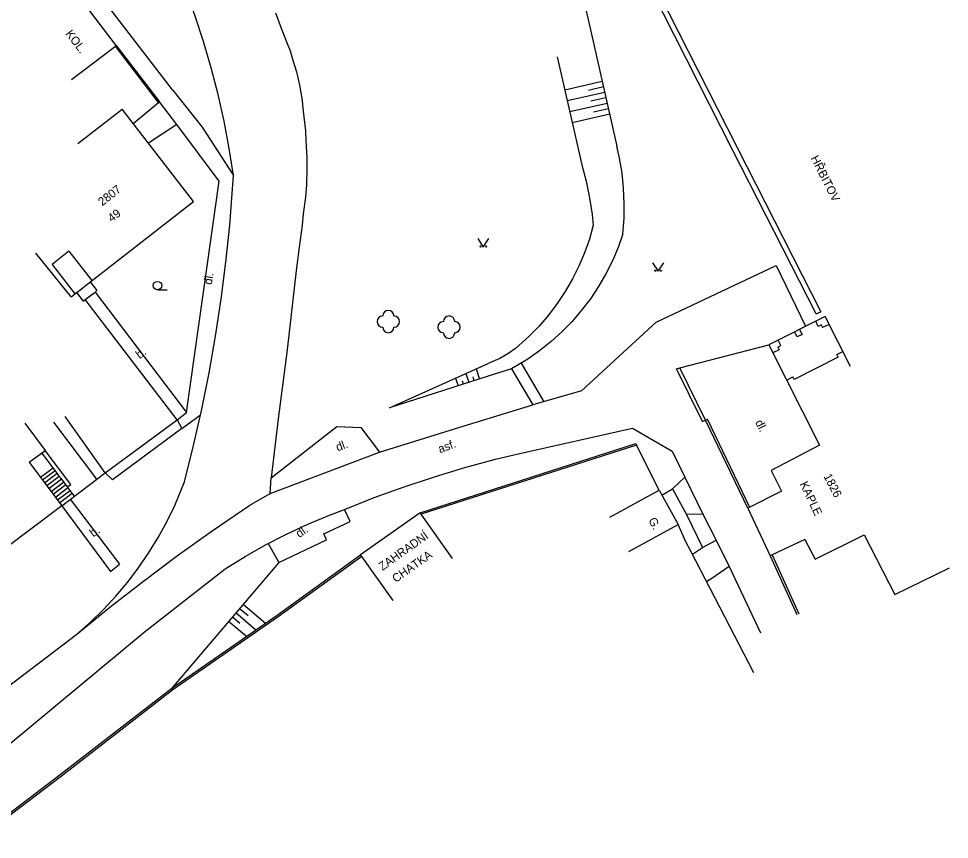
# Model space of a CAD drawing. Extents: x -584400 to -581602, y -1210894 to -1208793.
# Drawn here: x -582330.8 to -582247.7, y -1209137.5 to -1209064.3 of the extents above; entities that cross this region are included whole.
import ezdxf

# ---------------------------------------------------------------- set-up
doc = ezdxf.new("R2010")
doc.units = 0
for name, color, linetype in [('BUDOVY_MĚŘ', 7, 'Continuous'), ('POMOC_POPIS', 7, 'Continuous'), ('ROZHRANÍ_PLOCH', 7, 'Continuous'), ('VÝŠKOPIS', 7, 'Continuous'), ('ZELEŇ', 7, 'Continuous'), ('ZN_DOPLŇKOVÉ', 7, 'Continuous'), ('ZN_KULTUR', 7, 'Continuous'), ('Č_POPIS_EVID', 7, 'Continuous')]:
    doc.layers.add(name, color=color, linetype=linetype)

msp = doc.modelspace()

# ---------------------------------------------------------------- linework, layer by layer
at = {"layer": 'BUDOVY_MĚŘ'}
for points in [[(-582326.06, -1209069.7), (-582322.16, -1209066.74), (-582322.08, -1209066.68), (-582326.94, -1209060.28)], [(-582326.11, -1209089.08), (-582315.18, -1209080.6), (-582321.55, -1209072.34)], [(-582325.51, -1209075.4), (-582321.55, -1209072.34)], [(-582326.11, -1209089.08), (-582329.26, -1209085.2)], [(-582256.57, -1209095.3), (-582258.83, -1209090.84), (-582263.85, -1209093.38), (-582259.32, -1209102.34), (-582263.64, -1209104.58), (-582262.73, -1209106.44), (-582265.71, -1209107.96), (-582263.74, -1209112.19)], [(-582330.24, -1209100.37), (-582328.42, -1209102.79)], [(-582329.84, -1209103.85), (-582328.42, -1209102.79)], [(-582329.84, -1209103.85), (-582326.93, -1209107.73), (-582337.32, -1209115.52)], [(-582278.03, -1209108.74), (-582273.64, -1209106.33), (-582271.95, -1209109.41)], [(-582292.07, -1209112.44), (-582294.87, -1209108.49), (-582294.96, -1209108.36), (-582300.27, -1209112.12)], [(-582276.34, -1209111.82), (-582271.95, -1209109.41)], [(-582260.65, -1209110.74), (-582263.56, -1209112.11), (-582263.74, -1209112.19)], [(-582260.65, -1209110.74), (-582259.71, -1209112.49), (-582255.34, -1209110.32), (-582252.61, -1209115.66), (-582247.74, -1209113.26)], [(-582297.38, -1209116.2), (-582300.17, -1209112.27), (-582300.27, -1209112.12)]]:
    msp.add_lwpolyline(points, dxfattribs=at)
at = {"layer": 'ROZHRANÍ_PLOCH'}
for points in [[(-582311.63, -1209078.27), (-582312, -1209075.85), (-582312.46, -1209073.43), (-582312.99, -1209071.04), (-582313.6, -1209068.66), (-582314.29, -1209066.3), (-582315.06, -1209063.97), (-582315.9, -1209061.66), (-582316.81, -1209059.39), (-582317.8, -1209057.14), (-582318.76, -1209055.14)], [(-582317.06, -1209070.62), (-582328.26, -1209056.03), (-582328.01, -1209055.77)], [(-582307.88, -1209063.74), (-582307.46, -1209064.88), (-582306.88, -1209066.33), (-582306.57, -1209067.14), (-582306.34, -1209067.88), (-582306, -1209069.02), (-582305.71, -1209070.33), (-582305.5, -1209071.6), (-582305.41, -1209072.54), (-582305.2, -1209074.28), (-582305.16, -1209075.16), (-582305.08, -1209076.65), (-582305.06, -1209077.64), (-582305.09, -1209079.1), (-582305.19, -1209080.19), (-582305.39, -1209081.7), (-582305.5, -1209082.7), (-582305.75, -1209084.67), (-582306.01, -1209086.74), (-582306.82, -1209093.81), (-582307.64, -1209099.99), (-582308.27, -1209105.25)], [(-582317.06, -1209070.62), (-582314.41, -1209073.96), (-582311.63, -1209078.27)], [(-582320.56, -1209073.62), (-582318.31, -1209071.76)], [(-582316.66, -1209073.72), (-582319.2, -1209075.39)], [(-582325.6, -1209119.19), (-582324.38, -1209118.12), (-582323.22, -1209116.99), (-582322.12, -1209115.81), (-582321.08, -1209114.57), (-582320.11, -1209113.29), (-582319.19, -1209111.95), (-582318.35, -1209110.57), (-582317.57, -1209109.16), (-582316.86, -1209107.7), (-582315.99, -1209105.6), (-582315.18, -1209102.37), (-582314.44, -1209099.13), (-582313.79, -1209095.87), (-582313.21, -1209092.59), (-582312.71, -1209089.3), (-582312.29, -1209086), (-582311.95, -1209082.69), (-582311.63, -1209078.27)], [(-582326.32, -1209085.01), (-582327.8, -1209086.21), (-582325.77, -1209088.82)], [(-582326.32, -1209085.01), (-582324.27, -1209087.65)], [(-582280.58, -1209097.47), (-582273.89, -1209091.34), (-582263.19, -1209086.3), (-582260.57, -1209091.72)], [(-582324.4, -1209087.76), (-582323.8, -1209088.54)], [(-582325.63, -1209088.71), (-582325.04, -1209089.48), (-582324.86, -1209089.34)], [(-582324.86, -1209089.34), (-582323.97, -1209088.67)], [(-582323.97, -1209088.67), (-582323.8, -1209088.54)], [(-582323.97, -1209088.67), (-582315.81, -1209099.41)], [(-582316.63, -1209100.07), (-582324.86, -1209089.34)], [(-582259.17, -1209091.6), (-582259.44, -1209091.73), (-582259.67, -1209091.27)], [(-582259.17, -1209091.6), (-582259.05, -1209091.84)], [(-582258.48, -1209091.55), (-582259.05, -1209091.84)], [(-582261.11, -1209092), (-582260.88, -1209092.44), (-582261.33, -1209092.67), (-582261.56, -1209092.22)], [(-582271.79, -1209095.43), (-582263.85, -1209093.38)], [(-582263.04, -1209093.57), (-582262.78, -1209093.44), (-582263.02, -1209092.96)], [(-582263.04, -1209093.57), (-582262.92, -1209093.81), (-582263.49, -1209094.1)], [(-582257.66, -1209094.47), (-582257.78, -1209094.23), (-582257.26, -1209093.96)], [(-582285.94, -1209095.02), (-582283.93, -1209098.45)], [(-582257.66, -1209094.47), (-582261.58, -1209096.48), (-582261.7, -1209096.24)], [(-582286.8, -1209095.53), (-582284.92, -1209098.74)], [(-582269.78, -1209100.23), (-582272.1, -1209095.51), (-582271.79, -1209095.43)], [(-582269.5, -1209100.09), (-582271.79, -1209095.43)], [(-582262.26, -1209096.52), (-582261.7, -1209096.24)], [(-582280.58, -1209097.47), (-582284.92, -1209098.74)], [(-582298.59, -1209102.96), (-582298.58, -1209102.96), (-582291.42, -1209100.71), (-582284.92, -1209098.74)], [(-582316.22, -1209100.85), (-582314.55, -1209099.61)], [(-582269.5, -1209100.09), (-582269.33, -1209100.01)], [(-582265.55, -1209107.88), (-582269.33, -1209100.01)], [(-582323.81, -1209105.36), (-582327.66, -1209100.28)], [(-582316.22, -1209100.85), (-582322.41, -1209105.43)], [(-582316.63, -1209100.07), (-582316.22, -1209100.85)], [(-582308.27, -1209105.25), (-582302.4, -1209100.65), (-582300.25, -1209100.76), (-582298.59, -1209102.96)], [(-582301.71, -1209108.06), (-582299.06, -1209107.01), (-582296.39, -1209106.04), (-582293.69, -1209105.15), (-582290.97, -1209104.33), (-582288.23, -1209103.59), (-582286.35, -1209103.13), (-582276, -1209100.8), (-582272.47, -1209102.87), (-582271.35, -1209105.18)], [(-582269.78, -1209100.23), (-582269.5, -1209100.09)], [(-582265.71, -1209107.96), (-582269.5, -1209100.09)], [(-582327.72, -1209104.34), (-582328.73, -1209103.02)], [(-582326.42, -1209106.06), (-582326.12, -1209105.84), (-582328.42, -1209102.79)], [(-582308.34, -1209106.63), (-582298.59, -1209102.96)], [(-582328.84, -1209105.19), (-582327.72, -1209104.34)], [(-582328.66, -1209105.43), (-582327.54, -1209104.58)], [(-582328.47, -1209105.68), (-582327.35, -1209104.83)], [(-582327.54, -1209104.58), (-582327.72, -1209104.34)], [(-582327.35, -1209104.83), (-582327.54, -1209104.58)], [(-582327.16, -1209105.08), (-582327.35, -1209104.83)], [(-582323.08, -1209104.8), (-582322.41, -1209105.43)], [(-582328.28, -1209105.94), (-582327.16, -1209105.08)], [(-582328.09, -1209106.19), (-582326.96, -1209105.34)], [(-582327.9, -1209106.45), (-582326.77, -1209105.59)], [(-582326.96, -1209105.34), (-582327.16, -1209105.08)], [(-582326.77, -1209105.59), (-582326.96, -1209105.34)], [(-582326.58, -1209105.85), (-582326.77, -1209105.59)], [(-582308.34, -1209106.63), (-582308.27, -1209105.25)], [(-582272.44, -1209106.21), (-582271.35, -1209105.18)], [(-582271.35, -1209105.18), (-582269.75, -1209108.47)], [(-582327.7, -1209106.7), (-582326.58, -1209105.85)], [(-582327.51, -1209106.96), (-582326.39, -1209106.1)], [(-582327.32, -1209107.22), (-582326.19, -1209106.36)], [(-582327.13, -1209107.47), (-582326, -1209106.61)], [(-582326.42, -1209106.06), (-582326.58, -1209105.85)], [(-582326.39, -1209106.1), (-582326.42, -1209106.06)], [(-582326.19, -1209106.36), (-582326.39, -1209106.1)], [(-582326, -1209106.61), (-582326.19, -1209106.36)], [(-582325.8, -1209106.87), (-582326, -1209106.61)], [(-582310.15, -1209107.67), (-582308.34, -1209106.63)], [(-582273.39, -1209106.79), (-582272.44, -1209106.21)], [(-582272.44, -1209106.21), (-582271.21, -1209108.5)], [(-582326.19, -1209107.16), (-582321.8, -1209112.94)], [(-582337.37, -1209133.77), (-582319.6, -1209119), (-582312.37, -1209113.35), (-582310.58, -1209112.25), (-582308.75, -1209111.23), (-582306.89, -1209110.27), (-582304.99, -1209109.38), (-582303.05, -1209108.57), (-582301.71, -1209108.06)], [(-582326.93, -1209107.73), (-582322.6, -1209113.59), (-582321.8, -1209112.94)], [(-582325.6, -1209119.19), (-582322.65, -1209116.79), (-582319.66, -1209114.46), (-582316.62, -1209112.18), (-582313.53, -1209109.97), (-582310.15, -1209107.67)], [(-582307.56, -1209112.8), (-582303.31, -1209110.77), (-582303.55, -1209110.24), (-582301.22, -1209109.14), (-582301.71, -1209108.06)], [(-582269.75, -1209108.47), (-582271.21, -1209108.5)], [(-582271.21, -1209108.5), (-582269.77, -1209111.47)], [(-582269.75, -1209108.47), (-582268.56, -1209110.81)], [(-582269.77, -1209111.47), (-582268.56, -1209110.81)], [(-582268.56, -1209110.81), (-582267.39, -1209113.16)], [(-582308.52, -1209111.1), (-582307.56, -1209112.8)], [(-582270.67, -1209112.04), (-582269.77, -1209111.47)], [(-582267.39, -1209113.16), (-582268.95, -1209114.21), (-582269.4, -1209114.51)], [(-582267.39, -1209113.16), (-582264.58, -1209119.08)], [(-582340.78, -1209130.73), (-582325.6, -1209119.19)]]:
    msp.add_lwpolyline(points, dxfattribs=at)
at = {"layer": 'VÝŠKOPIS'}
for points in [[(-582282.15, -1209054.93), (-582279.81, -1209065), (-582277.4, -1209075.66)], [(-582282.73, -1209067.68), (-582280.53, -1209077.31)], [(-582282.06, -1209070.61), (-582278.71, -1209069.85)], [(-582281.84, -1209071.58), (-582278.49, -1209070.83)], [(-582279.94, -1209070.64), (-582278.6, -1209070.34)], [(-582279.72, -1209071.62), (-582278.38, -1209071.31)], [(-582281.61, -1209072.56), (-582278.27, -1209071.8)], [(-582279.5, -1209072.59), (-582278.16, -1209072.29)], [(-582281.39, -1209073.53), (-582278.05, -1209072.78)], [(-582276.87, -1209083.46), (-582276.77, -1209082.11), (-582276.75, -1209080.76), (-582276.81, -1209079.4), (-582276.95, -1209078.06), (-582277.17, -1209076.72), (-582277.4, -1209075.66)], [(-582280.53, -1209077.31), (-582280.14, -1209078.77), (-582279.84, -1209080.25), (-582279.61, -1209081.74), (-582279.51, -1209082.7), (-582279.86, -1209083.94), (-582280.29, -1209085.16), (-582280.8, -1209086.35), (-582281.37, -1209087.5), (-582282.02, -1209088.62), (-582282.73, -1209089.7), (-582283.51, -1209090.73), (-582284.35, -1209091.7), (-582285.25, -1209092.63), (-582286.44, -1209093.69), (-582287.13, -1209094.17), (-582287.85, -1209094.59), (-582288.9, -1209095.04)], [(-582276.87, -1209083.46), (-582277.3, -1209084.69), (-582277.81, -1209085.88), (-582278.4, -1209087.05), (-582279.05, -1209088.17), (-582279.77, -1209089.26), (-582280.56, -1209090.29), (-582281.41, -1209091.28), (-582282.32, -1209092.21), (-582283.28, -1209093.09), (-582284.3, -1209093.9), (-582285.36, -1209094.65), (-582286.8, -1209095.53)], [(-582286.8, -1209095.53), (-582288.81, -1209096.15), (-582297.71, -1209099), (-582288.9, -1209095.04)], [(-582289.97, -1209095.52), (-582289.68, -1209096.43)], [(-582291.81, -1209096.35), (-582291.58, -1209097.04)], [(-582291.2, -1209096.59), (-582291.11, -1209096.89)], [(-582290.89, -1209095.94), (-582290.63, -1209096.73)], [(-582290.27, -1209096.24), (-582290.16, -1209096.58)], [(-582307.56, -1209112.8), (-582317.12, -1209124.02)], [(-582308.77, -1209118.23), (-582310.75, -1209116.54)], [(-582309.62, -1209118.82), (-582311.4, -1209117.3)], [(-582310.32, -1209117.56), (-582311.07, -1209116.92)], [(-582310.47, -1209119.41), (-582312.05, -1209118.06)], [(-582311.05, -1209118.25), (-582311.72, -1209117.68)]]:
    msp.add_lwpolyline(points, dxfattribs=at)
at = {"layer": 'ZELEŇ'}
for centre in [(-582297.8, -1209091.3), (-582292.38, -1209091.8)]:
    msp.add_circle(centre, 0.0005, dxfattribs=at)
for centre, start, end in [((-582298.3, -1209091.3), 89.99999, 269.99999), ((-582297.8, -1209090.8), 0, 179.99999), ((-582297.3, -1209091.3), 270, 89.99999), ((-582292.38, -1209091.3), 0, 179.99999), ((-582292.88, -1209091.8), 89.99999, 269.99999), ((-582291.88, -1209091.8), 270, 89.99999), ((-582297.8, -1209091.8), 179.99999, 359.99999), ((-582292.38, -1209092.3), 179.99999, 359.99999)]:
    msp.add_arc(centre, 0.5, start, end, dxfattribs=at)
at = {"layer": 'ZN_DOPLŇKOVÉ'}
for points in [[(-582259.62, -1209090.62), (-582267.09, -1209075.99), (-582274.29, -1209061.75), (-582269.88, -1209059.4)], [(-582269.66, -1209059.79), (-582273.69, -1209061.94), (-582266.69, -1209075.78), (-582259.22, -1209090.42)], [(-582318.31, -1209071.76), (-582322.16, -1209066.74)], [(-582322.08, -1209066.68), (-582318.23, -1209071.7)], [(-582318.31, -1209071.76), (-582318.23, -1209071.7)], [(-582316.66, -1209073.72), (-582318.23, -1209071.7)], [(-582315.81, -1209099.41), (-582312.91, -1209078.77), (-582316.66, -1209073.72)], [(-582259.62, -1209090.62), (-582259.22, -1209090.42)], [(-582323.08, -1209104.8), (-582326.63, -1209099.76)], [(-582316.63, -1209100.07), (-582315.81, -1209099.41)], [(-582323.08, -1209104.8), (-582316.63, -1209100.07)], [(-582294.96, -1209108.36), (-582275.72, -1209102.17), (-582275.67, -1209102.32)], [(-582275.67, -1209102.32), (-582294.87, -1209108.49)], [(-582273.64, -1209106.33), (-582275.67, -1209102.32)], [(-582325.8, -1209106.87), (-582323.08, -1209104.8)], [(-582326.93, -1209107.73), (-582325.8, -1209106.87)], [(-582271.3, -1209110.89), (-582271.95, -1209109.41)], [(-582270.78, -1209111.85), (-582271.3, -1209110.89)], [(-582317.12, -1209124.02), (-582307.73, -1209117.51), (-582300.27, -1209112.12)], [(-582300.17, -1209112.27), (-582307.63, -1209117.65), (-582317.02, -1209124.17)], [(-582269.09, -1209115.11), (-582270.78, -1209111.85)], [(-582263.74, -1209112.19), (-582261.35, -1209117.45)], [(-582263.56, -1209112.11), (-582261.18, -1209117.37)], [(-582265.19, -1209122.65), (-582269.09, -1209115.11)], [(-582334.36, -1209137.36), (-582333.04, -1209136.24), (-582327.07, -1209131.71), (-582317.12, -1209124.02)], [(-582317.12, -1209124.02), (-582317.02, -1209124.17)], [(-582317.02, -1209124.17), (-582326.96, -1209131.85), (-582332.93, -1209136.38), (-582334.25, -1209137.5)]]:
    msp.add_lwpolyline(points, dxfattribs=at)
at = {"layer": 'ZN_KULTUR'}
msp.add_line((-582318.4, -1209088.465), (-582317.525, -1209088.465), dxfattribs=at)
for points in [[(-582289.83, -1209083.9), (-582289.33, -1209084.65), (-582288.83, -1209083.9)], [(-582274.23, -1209086.06), (-582273.73, -1209086.81), (-582273.23, -1209086.06)]]:
    msp.add_lwpolyline(points, dxfattribs=at)
for centre, radius in [((-582289.58, -1209084.6), 0.05), ((-582289.08, -1209084.6), 0.05), ((-582273.98, -1209086.76), 0.05), ((-582273.48, -1209086.76), 0.05), ((-582318.4, -1209088.09), 0.375)]:
    msp.add_circle(centre, radius, dxfattribs=at)

# ---------------------------------------------------------------- texts
at = {"layer": 'POMOC_POPIS'}
for s, rotation, p in [('KOL.', 307.23641, (-582326.65, -1209065.63)), ('HŘBITOV', 296.79632, (-582260.14, -1209076.71)), ('dl.', 80.92439, (-582313.56, -1209088.05)), ('b.', 36.71324, (-582320, -1209094.66)), ('dl.', 296.85339, (-582265.09, -1209100.28)), ('dl.', 20.63645, (-582302.32, -1209102.89)), ('asf.', 20.63645, (-582293.2, -1209103.06)), ('KAPLE', 295.28875, (-582261.11, -1209105.78)), ('G.', 298.77721, (-582274.63, -1209109.03)), ('b.', 36.71324, (-582324.12, -1209110.57)), ('dl.', 35.33608, (-582305.74, -1209110.62)), ('ZAHRADNÍ ', 35.33608, (-582298.33, -1209113.55)), ('CHATKA', 35.33608, (-582297.13, -1209114.63))]:
    msp.add_text(s, height=0.75, rotation=rotation, dxfattribs=at).set_placement(p)
at = {"layer": 'Č_POPIS_EVID'}
for s, rotation, p in [('2807', 37.81178, (-582323.33, -1209081.02)), ('49', 37.81178, (-582322.48, -1209082.47)), ('1826', 297.37879, (-582258.99, -1209105.1))]:
    msp.add_text(s, height=0.75, rotation=rotation, dxfattribs=at).set_placement(p)

doc.saveas('drawing.dxf')
